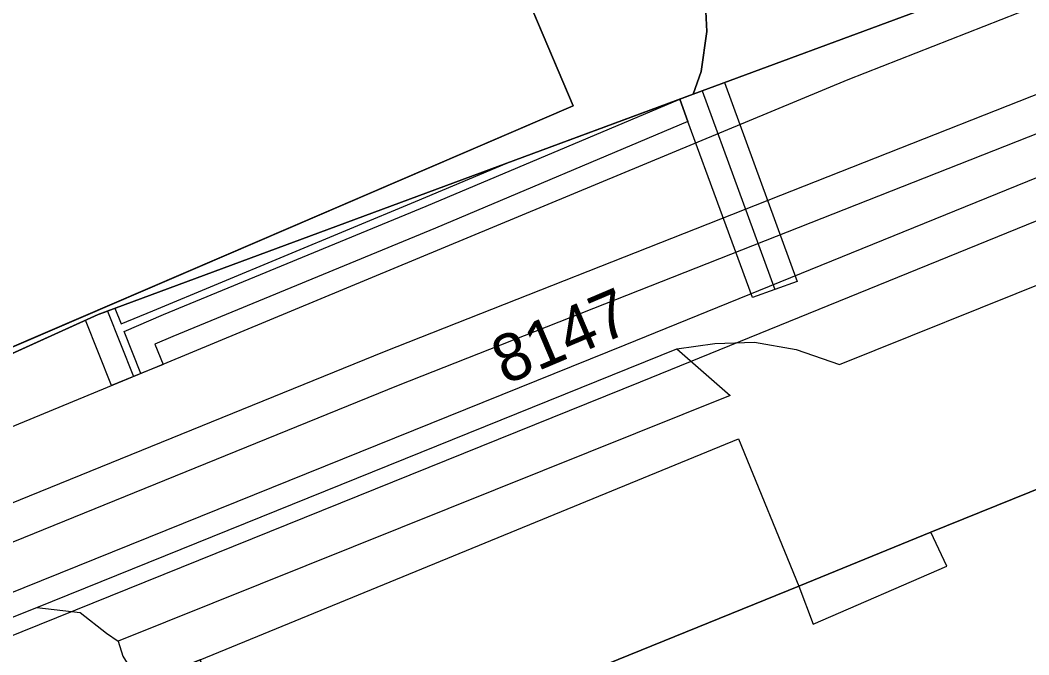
# Model space of a CAD drawing. Extents: x -264070 to -262271, y -1238894 to -1238141.
# Drawn here: x -263210.33 to -263167.78, y -1238816.16 to -1238789.37 of the extents above; entities that cross this region are included whole.
import ezdxf

# ---------------------------------------------------------------- set-up
doc = ezdxf.new("R2010")
doc.units = 0
for name, color, linetype in [('body_kn', 7, 'Continuous'), ('kladpar_druhypozemkov', 7, 'Continuous'), ('kladpar_hranice', 7, 'Continuous'), ('kladpar_parcelnecisla', 7, 'Continuous'), ('kladpar_plochy', 7, 'Continuous'), ('linie', 7, 'Continuous'), ('tarchy_linie', 7, 'Continuous'), ('zappar_hrandruhpozemk', 7, 'Continuous')]:
    doc.layers.add(name, color=color, linetype=linetype)

msp = doc.modelspace()

# ---------------------------------------------------------------- linework, layer by layer
at = {"layer": 'body_kn'}
for p, q in [((-263181.36, -1238789.85), (-263181.36, -1238789.85)), ((-263181.6, -1238791.54), (-263181.6, -1238791.54)), ((-263175.41, -1238791.89), (-263175.41, -1238791.89)), ((-263181.56, -1238792.36), (-263181.56, -1238792.36)), ((-263181.56, -1238792.36), (-263181.56, -1238792.36)), ((-263180.62, -1238792.01), (-263180.62, -1238792.01)), ((-263182.5, -1238792.71), (-263182.5, -1238792.71)), ((-263182.5, -1238792.71), (-263182.5, -1238792.71)), ((-263181.94, -1238792.5), (-263181.94, -1238792.5)), ((-263187, -1238792.99), (-263187, -1238792.99)), ((-263182.16, -1238793.65), (-263182.16, -1238793.65)), ((-263189.8, -1238795.41), (-263189.8, -1238795.41)), ((-263193.65, -1238797.03), (-263193.65, -1238797.03)), ((-263193.2, -1238797.23), (-263193.2, -1238797.23)), ((-263192.81, -1238798.15), (-263192.81, -1238798.15)), ((-263177.55, -1238800.4), (-263177.55, -1238800.4)), ((-263178.49, -1238800.74), (-263178.49, -1238800.74)), ((-263179.43, -1238801.08), (-263179.43, -1238801.08)), ((-263206.65, -1238801.65), (-263206.65, -1238801.65)), ((-263206.65, -1238801.65), (-263206.65, -1238801.65)), ((-263206.33, -1238801.53), (-263206.33, -1238801.53)), ((-263206.33, -1238801.53), (-263206.33, -1238801.53)), ((-263204.73, -1238801.64), (-263204.73, -1238801.64)), ((-263207.57, -1238802.03), (-263207.57, -1238802.03)), ((-263207.04, -1238801.79), (-263207.04, -1238801.79)), ((-263204.28, -1238801.8), (-263204.28, -1238801.8)), ((-263206.07, -1238802.19), (-263206.07, -1238802.19)), ((-263205.94, -1238802.52), (-263205.94, -1238802.52)), ((-263203.89, -1238802.72), (-263203.89, -1238802.72)), ((-263181.03, -1238803.02), (-263181.03, -1238803.02)), ((-263179.35, -1238802.96), (-263179.35, -1238802.96)), ((-263204.65, -1238803.05), (-263204.65, -1238803.05)), ((-263194.96, -1238803.36), (-263194.96, -1238803.36)), ((-263184.81, -1238803.07), (-263184.81, -1238803.07)), ((-263182.62, -1238803.25), (-263182.62, -1238803.25)), ((-263177.59, -1238803.27), (-263177.59, -1238803.27)), ((-263204.14, -1238803.84), (-263204.14, -1238803.84)), ((-263205.23, -1238804.29), (-263205.23, -1238804.29)), ((-263205.23, -1238804.29), (-263205.23, -1238804.29)), ((-263204.3, -1238803.91), (-263204.3, -1238803.91)), ((-263175.76, -1238803.9), (-263175.76, -1238803.9)), ((-263205.55, -1238804.42), (-263205.55, -1238804.42)), ((-263184.17, -1238804.65), (-263184.17, -1238804.65)), ((-263206.47, -1238804.8), (-263206.47, -1238804.8)), ((-263206.47, -1238804.8), (-263206.47, -1238804.8)), ((-263194.38, -1238804.8), (-263194.38, -1238804.8)), ((-263180.38, -1238805.21), (-263180.38, -1238805.21)), ((-263180.03, -1238807.04), (-263180.03, -1238807.04)), ((-263171.91, -1238810.99), (-263171.91, -1238810.99)), ((-263171.23, -1238812.42), (-263171.23, -1238812.42)), ((-263177.48, -1238813.26), (-263177.48, -1238813.26)), ((-263177.48, -1238813.26), (-263177.48, -1238813.26)), ((-263209.62, -1238814.16), (-263209.62, -1238814.16)), ((-263207.79, -1238814.38), (-263207.79, -1238814.38)), ((-263176.87, -1238814.87), (-263176.87, -1238814.87)), ((-263206.68, -1238815.25), (-263206.68, -1238815.25)), ((-263206.19, -1238815.59), (-263206.19, -1238815.59))]:
    msp.add_line(p, q, dxfattribs=at)
at = {"layer": 'kladpar_druhypozemkov'}
msp.add_line((-263188.15, -1238802.27), (-263188.15, -1238802.27), dxfattribs=at)
at = {"layer": 'kladpar_hranice'}
for points in [[(-263201.12, -1238759.62), (-263196.49, -1238770.37), (-263194.48, -1238769.51), (-263194.32, -1238769.91), (-263192.27, -1238774.71), (-263192.17, -1238774.93), (-263194, -1238775.71), (-263190.72, -1238783.44), (-263191, -1238783.56), (-263187, -1238792.99), (-263225.74, -1238809.65), (-263240.99, -1238773.98)], [(-263100.32, -1238776.32), (-263136.68, -1238790.59), (-263137.31, -1238790.81), (-263135.65, -1238796.53), (-263161.5, -1238806.77), (-263171.91, -1238810.99), (-263177.48, -1238813.26), (-263195.56, -1238820.6), (-263200.54, -1238822.7), (-263202.73, -1238816.37), (-263205.28, -1238817.37), (-263224.11, -1238824.9), (-263226.53, -1238825.87), (-263231.92, -1238828.02), (-263237.56, -1238830.25), (-263250.17, -1238835.24)], [(-263225.74, -1238809.65), (-263187, -1238792.99), (-263191, -1238783.56)], [(-263239.49, -1238816.11), (-263232.66, -1238813.33), (-263231.55, -1238812.88), (-263228.25, -1238811.54), (-263212.56, -1238804.3), (-263207.04, -1238801.79), (-263181.94, -1238792.5), (-263172.2, -1238788.9), (-263169.28, -1238787.82)], [(-263181.43, -1238788.43), (-263181.36, -1238789.85), (-263181.6, -1238791.54), (-263181.94, -1238792.5), (-263207.04, -1238801.79), (-263212.56, -1238804.3)], [(-263172.2, -1238788.9), (-263181.94, -1238792.5), (-263181.6, -1238791.54), (-263181.36, -1238789.85), (-263181.43, -1238788.43)], [(-263135.65, -1238796.53), (-263135.5, -1238797.03), (-263120.94, -1238847.64), (-263120.72, -1238848.38), (-263183.95, -1238867.62), (-263184.24, -1238867.36), (-263186.27, -1238866.06), (-263193.99, -1238842.51), (-263187.54, -1238840.14), (-263192.11, -1238828.83), (-263195.56, -1238820.6), (-263177.48, -1238813.26), (-263171.91, -1238810.99), (-263161.5, -1238806.77), (-263135.65, -1238796.53)]]:
    msp.add_lwpolyline(points, dxfattribs=at)
at = {"layer": 'kladpar_plochy'}
for p, q in [((-263187, -1238792.99), (-263191, -1238783.56)), ((-263181.43, -1238788.43), (-263181.36, -1238789.85)), ((-263181.36, -1238789.85), (-263181.6, -1238791.54)), ((-263181.6, -1238791.54), (-263181.94, -1238792.5)), ((-263181.94, -1238792.5), (-263207.04, -1238801.79)), ((-263225.74, -1238809.65), (-263187, -1238792.99)), ((-263207.04, -1238801.79), (-263212.56, -1238804.3))]:
    msp.add_line(p, q, dxfattribs=at)
for points in [[(-263201.12, -1238759.62), (-263196.49, -1238770.37), (-263194.48, -1238769.51), (-263194.32, -1238769.91), (-263192.27, -1238774.71), (-263192.17, -1238774.93), (-263194, -1238775.71), (-263190.72, -1238783.44), (-263191, -1238783.56), (-263187, -1238792.99), (-263225.74, -1238809.65), (-263240.99, -1238773.98)], [(-263239.49, -1238816.11), (-263232.66, -1238813.33), (-263231.55, -1238812.88), (-263228.25, -1238811.54), (-263212.56, -1238804.3), (-263207.04, -1238801.79), (-263181.94, -1238792.5), (-263172.2, -1238788.9), (-263169.28, -1238787.82), (-263136.45, -1238774.22), (-263129.74, -1238771.43), (-263119.79, -1238767.71)], [(-263100.32, -1238776.32), (-263136.68, -1238790.59), (-263137.31, -1238790.81), (-263135.65, -1238796.53), (-263161.5, -1238806.77), (-263171.91, -1238810.99), (-263177.48, -1238813.26), (-263195.56, -1238820.6), (-263200.54, -1238822.7), (-263202.73, -1238816.37), (-263205.28, -1238817.37), (-263224.11, -1238824.9), (-263226.53, -1238825.87), (-263231.92, -1238828.02), (-263237.56, -1238830.25), (-263250.17, -1238835.24)], [(-263172.2, -1238788.9), (-263181.94, -1238792.5), (-263181.6, -1238791.54), (-263181.36, -1238789.85), (-263181.43, -1238788.43)]]:
    msp.add_lwpolyline(points, dxfattribs=at)
msp.add_lwpolyline([(-263135.65, -1238796.53), (-263135.5, -1238797.03), (-263120.94, -1238847.64), (-263120.72, -1238848.38), (-263183.95, -1238867.62), (-263184.24, -1238867.36), (-263186.27, -1238866.06), (-263193.99, -1238842.51), (-263187.54, -1238840.14), (-263192.11, -1238828.83), (-263195.56, -1238820.6), (-263177.48, -1238813.26), (-263171.91, -1238810.99), (-263161.5, -1238806.77)], close=True, dxfattribs=at)
at = {"layer": 'linie'}
msp.add_lwpolyline([(-263250.17, -1238835.24), (-263237.56, -1238830.25), (-263231.92, -1238828.02), (-263226.53, -1238825.87), (-263224.11, -1238824.9), (-263205.28, -1238817.37), (-263202.73, -1238816.37), (-263200.54, -1238822.7), (-263195.56, -1238820.6), (-263177.48, -1238813.26), (-263171.91, -1238810.99), (-263161.5, -1238806.77), (-263135.65, -1238796.53), (-263137.31, -1238790.81), (-263136.68, -1238790.59), (-263100.32, -1238776.32)], dxfattribs=at)
at = {"layer": 'tarchy_linie'}
for p, q in [((-263181.56, -1238792.36), (-263178.49, -1238800.74)), ((-263206.65, -1238801.65), (-263205.55, -1238804.42))]:
    msp.add_line(p, q, dxfattribs=at)
for points in [[(-263343.87, -1238863.25), (-263304.14, -1238847.91), (-263264.41, -1238831.55), (-263227.03, -1238816.4), (-263194.96, -1238803.36), (-263162.59, -1238790.59), (-263102.22, -1238766.84), (-263102.2, -1238766.93), (-263101.91, -1238768.39), (-263101.76, -1238769.18), (-263101.42, -1238770.88), (-263131.03, -1238783.02), (-263184.17, -1238804.65), (-263237.08, -1238826.02), (-263290.22, -1238847.43), (-263337.49, -1238867.45), (-263338.7, -1238864.58), (-263341.67, -1238865.72), (-263342.77, -1238864.49), (-263343.87, -1238863.25)], [(-263101.91, -1238768.39), (-263162.02, -1238792.03), (-263194.38, -1238804.8), (-263226.45, -1238817.84), (-263263.82, -1238832.98), (-263303.57, -1238849.35), (-263342.77, -1238864.49)], [(-263336.77, -1238865.3), (-263290.87, -1238845.86), (-263237.72, -1238824.44), (-263184.81, -1238803.07), (-263131.67, -1238781.45), (-263101.76, -1238769.18)], [(-263182.5, -1238792.71), (-263181.94, -1238792.5), (-263181.56, -1238792.36), (-263180.62, -1238792.01), (-263177.55, -1238800.4), (-263178.49, -1238800.74), (-263179.43, -1238801.08), (-263182.16, -1238793.65), (-263182.5, -1238792.71)], [(-263206.47, -1238804.8), (-263207.57, -1238802.03), (-263207.04, -1238801.79), (-263206.65, -1238801.65), (-263206.33, -1238801.53), (-263189.8, -1238795.41), (-263182.5, -1238792.71), (-263182.16, -1238793.65), (-263192.81, -1238798.15), (-263203.89, -1238802.72), (-263204.65, -1238803.05), (-263204.3, -1238803.91), (-263205.23, -1238804.29), (-263205.55, -1238804.42), (-263206.47, -1238804.8)], [(-263205.23, -1238804.29), (-263205.94, -1238802.52), (-263204.28, -1238801.8), (-263193.2, -1238797.23), (-263182.5, -1238792.71)], [(-263206.33, -1238801.53), (-263206.07, -1238802.19), (-263204.73, -1238801.64), (-263193.65, -1238797.03), (-263189.8, -1238795.41)]]:
    msp.add_lwpolyline(points, dxfattribs=at)
at = {"layer": 'zappar_hrandruhpozemk'}
for p, q in [((-263125.02, -1238772.07), (-263175.41, -1238791.89)), ((-263175.76, -1238803.9), (-263142.85, -1238790.69)), ((-263175.41, -1238791.89), (-263204.14, -1238803.84)), ((-263209.62, -1238814.16), (-263182.62, -1238803.25)), ((-263182.62, -1238803.25), (-263180.38, -1238805.21)), ((-263180.38, -1238805.21), (-263206.19, -1238815.59)), ((-263202.73, -1238816.37), (-263180.03, -1238807.04)), ((-263180.03, -1238807.04), (-263177.48, -1238813.26)), ((-263171.23, -1238812.42), (-263171.91, -1238810.99)), ((-263176.87, -1238814.87), (-263171.23, -1238812.42)), ((-263177.48, -1238813.26), (-263176.87, -1238814.87)), ((-263221.89, -1238819.05), (-263209.62, -1238814.16))]:
    msp.add_line(p, q, dxfattribs=at)
for points in [[(-263182.62, -1238803.25), (-263181.03, -1238803.02), (-263179.35, -1238802.96), (-263177.59, -1238803.27), (-263175.76, -1238803.9)], [(-263204.14, -1238803.84), (-263223.67, -1238811.91), (-263243.02, -1238819.3)], [(-263209.62, -1238814.16), (-263207.79, -1238814.38), (-263206.68, -1238815.25), (-263206.19, -1238815.59), (-263206, -1238816.21), (-263205.28, -1238817.37)]]:
    msp.add_lwpolyline(points, dxfattribs=at)

# ---------------------------------------------------------------- texts
at = {"layer": 'kladpar_parcelnecisla'}
msp.add_text('8147', height=2, rotation=23, dxfattribs=at).set_placement((-263189.871, -1238804.779))

doc.saveas('drawing.dxf')
